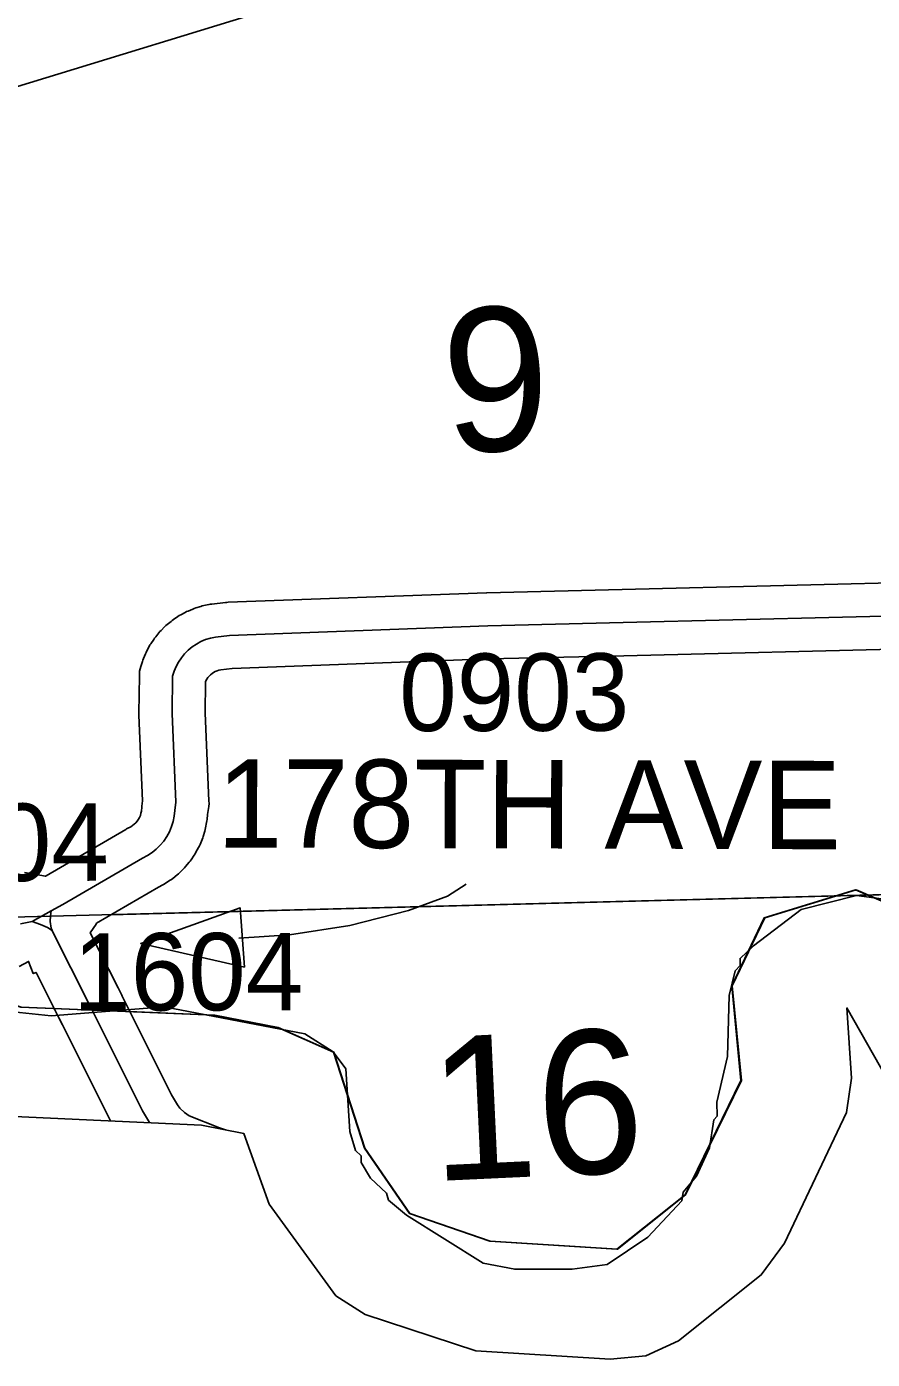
# Model space of a CAD drawing. Extents: x 128.7 to 185.5, y -21.4 to 12.6.
# Drawn here: x 142.524 to 143.289, y -15.9 to -14.694 of the extents above; entities that cross this region are included whole.
import ezdxf

# ---------------------------------------------------------------- set-up
doc = ezdxf.new("R2010")
doc.units = 0
for name, color, linetype in [('tdCoClipBndry', 7, 'Continuous'), ('tdCoCoBndry', 7, 'Continuous'), ('tdCoCoBndryPart', 7, 'Continuous'), ('tdCoHydroRiver', 7, 'Continuous'), ('tdCoPipe', 7, 'Continuous'), ('tdCoSecRdNmbr', 7, 'Continuous'), ('tdCoSecRdTxt', 7, 'Continuous'), ('tdCoSecRteBand', 7, 'Continuous'), ('tdCoSecRteCL', 7, 'Continuous'), ('tdCoSectLine', 7, 'Continuous'), ('tdCoSectLinePart', 7, 'Continuous'), ('tdCoSectNmbr', 7, 'Continuous'), ('tdCoSurfGravel', 7, 'Continuous'), ('tdCoTwpBndryShd', 7, 'Continuous')]:
    doc.layers.add(name, color=color, linetype=linetype)

msp = doc.modelspace()

# ---------------------------------------------------------------- linework, layer by layer
at = {"layer": 'tdCoClipBndry'}
msp.add_lwpolyline([(143.3464, -15.7232), (143.2664, -15.5824), (143.2705, -15.646), (143.2661, -15.677), (143.2099, -15.7954), (143.1889, -15.824), (143.1139, -15.8837), (143.0844, -15.8971), (143.0522, -15.9004), (142.9305, -15.8927), (142.8304, -15.8599), (142.8039, -15.8428), (142.7436, -15.76), (142.7205, -15.6959), (142.6822, -15.6884), (142.4998, -15.6799), (142.3662, -15.6339), (142.3336, -15.6147), (142.2159, -15.4948), (142.1973, -15.4886), (142.1403, -15.4883), (142.057, -15.455), (142.0083, -15.4125)], dxfattribs=at)
at = {"layer": 'tdCoCoBndry'}
for p, q in [((143.2747, -15.4755), (143.192, -15.5007)), ((143.192, -15.5007), (143.2747, -15.4755)), ((143.3336, -15.5008), (143.2747, -15.4755)), ((143.2747, -15.4755), (143.3336, -15.5008)), ((143.192, -15.5007), (143.1625, -15.5624)), ((143.1625, -15.5624), (143.192, -15.5007)), ((143.1625, -15.5624), (143.1709, -15.6479)), ((143.1709, -15.6479), (143.1625, -15.5624)), ((142.6943, -15.5888), (142.5191, -15.5817)), ((142.5191, -15.5817), (142.6943, -15.5888)), ((142.7518, -15.6), (142.6943, -15.5888)), ((142.6943, -15.5888), (142.7518, -15.6)), ((142.8022, -15.6225), (142.7518, -15.6)), ((142.7518, -15.6), (142.8022, -15.6225)), ((142.8302, -15.7094), (142.8022, -15.6225)), ((142.8022, -15.6225), (142.8302, -15.7094)), ((143.1709, -15.6479), (143.1204, -15.7516)), ((143.1204, -15.7516), (143.1709, -15.6479)), ((142.8709, -15.7683), (142.8302, -15.7094)), ((142.8302, -15.7094), (142.8709, -15.7683)), ((143.1204, -15.7516), (143.0587, -15.8006)), ((143.0587, -15.8006), (143.1204, -15.7516)), ((142.9437, -15.7936), (142.8709, -15.7683)), ((142.8709, -15.7683), (142.9437, -15.7936)), ((143.0587, -15.8006), (142.9437, -15.7936)), ((142.9437, -15.7936), (143.0587, -15.8006))]:
    msp.add_line(p, q, dxfattribs=at)
for points in [[(142.0142, -15.2156), (142.0534, -15.2998), (142.0842, -15.3474), (142.1094, -15.3699), (142.1627, -15.3909), (142.2101, -15.3874), (142.2706, -15.4078), (142.3995, -15.5396), (142.5187, -15.5817), (142.6939, -15.5888), (142.7514, -15.6), (142.8018, -15.6225), (142.8298, -15.7094), (142.8705, -15.7683), (142.9434, -15.7936), (143.0583, -15.8006), (143.12, -15.7516), (143.1705, -15.6479), (143.1622, -15.5624), (143.1916, -15.5007), (143.2743, -15.4755), (143.3332, -15.5008)], [(143.3336, -15.5008), (143.2747, -15.4755), (143.192, -15.5007), (143.1625, -15.5624), (143.1709, -15.6479), (143.1204, -15.7516), (143.0587, -15.8006), (142.9437, -15.7936), (142.8709, -15.7683), (142.8302, -15.7094), (142.8022, -15.6225), (142.7518, -15.6), (142.6943, -15.5888), (142.5191, -15.5817), (142.3999, -15.5396), (142.271, -15.4078), (142.2105, -15.3874), (142.1631, -15.3909), (142.1098, -15.3699), (142.0846, -15.3474), (142.0538, -15.2998), (142.0145, -15.2156)], [(143.3336, -15.5008), (143.2747, -15.4755), (143.192, -15.5007), (143.1625, -15.5624), (143.1709, -15.6479), (143.1204, -15.7516), (143.0587, -15.8006), (142.9437, -15.7936), (142.8709, -15.7683), (142.8302, -15.7094), (142.8022, -15.6225), (142.7518, -15.6), (142.6943, -15.5888), (142.5191, -15.5817), (142.3999, -15.5396), (142.271, -15.4078), (142.2105, -15.3874), (142.1631, -15.3909), (142.1098, -15.3699), (142.0846, -15.3474), (142.0538, -15.2998), (142.0145, -15.2156)], [(142.0083, -15.4125), (142.057, -15.455), (142.1403, -15.4883), (142.1973, -15.4886), (142.2159, -15.4948), (142.3336, -15.6147), (142.3662, -15.6339), (142.4998, -15.6799), (142.6822, -15.6884), (142.7205, -15.6959), (142.7436, -15.76), (142.8039, -15.8428), (142.8304, -15.8599), (142.9305, -15.8927), (143.0522, -15.9004), (143.0844, -15.8971), (143.1139, -15.8837), (143.1889, -15.824), (143.2099, -15.7954), (143.2661, -15.677), (143.2705, -15.646), (143.2664, -15.5824), (143.3464, -15.7232)]]:
    msp.add_lwpolyline(points, dxfattribs=at)
at = {"layer": 'tdCoCoBndryPart'}
for points in [[(142.0142, -15.2156), (142.0534, -15.2998), (142.0842, -15.3474), (142.1094, -15.3699), (142.1627, -15.3909), (142.2101, -15.3874), (142.2706, -15.4078), (142.3995, -15.5396), (142.5187, -15.5817), (142.5485, -15.5829)], [(142.617, -15.5857), (142.6939, -15.5888), (142.7514, -15.6), (142.8018, -15.6225), (142.8298, -15.7094), (142.8705, -15.7683), (142.9434, -15.7936), (143.0583, -15.8006), (143.12, -15.7516), (143.1705, -15.6479), (143.1622, -15.5624), (143.1916, -15.5007), (143.2743, -15.4755), (143.3332, -15.5008), (143.3822, -15.5793), (143.3918, -15.5971)]]:
    msp.add_lwpolyline(points, dxfattribs=at)
at = {"layer": 'tdCoHydroRiver'}
msp.add_lwpolyline([(142.5004, -15.5847), (142.5464, -15.5895), (142.6487, -15.5814), (142.7758, -15.6057), (142.8016, -15.6222), (142.8131, -15.6376), (142.8165, -15.6943), (142.8218, -15.7115), (142.8267, -15.7161), (142.8269, -15.7224), (142.8353, -15.7364), (142.8499, -15.7501), (142.8517, -15.7563), (142.8679, -15.77), (142.9372, -15.8135), (142.9658, -15.8189), (143.0179, -15.8188), (143.0493, -15.8146), (143.0864, -15.7897), (143.1169, -15.7571), (143.1182, -15.7492), (143.1304, -15.7346), (143.1422, -15.709), (143.1461, -15.6836), (143.1491, -15.6803), (143.1487, -15.6677), (143.1584, -15.6264), (143.1598, -15.5711), (143.1653, -15.5488), (143.1699, -15.5439), (143.1697, -15.5376), (143.182, -15.5262), (143.2251, -15.4932), (143.2752, -15.4805), (143.3021, -15.4843)], dxfattribs=at)
at = {"layer": 'tdCoPipe'}
msp.add_lwpolyline([(141.862, -14.949), (144.0814, -14.2683), (145.7745, -13.7388), (145.9312, -13.6747), (145.9234, -13.4239), (152.8711, -12.5946), (153.879, -12.0272), (155.1085, -11.9148), (156.3627, -11.7638), (158.9313, -11.5045), (162.8631, -11.1506)], dxfattribs=at)
at = {"layer": 'tdCoSecRdTxt'}
msp.add_lwpolyline([(142.7162, -15.5192), (142.7621, -15.5163), (142.8165, -15.5077), (142.8697, -15.4943), (142.9049, -15.4812), (142.9218, -15.4703)], dxfattribs=at)
msp.add_lwpolyline([(142.7213, -15.5456), (142.6273, -15.5241), (142.7174, -15.4919)], close=True, dxfattribs=at)
at = {"layer": 'tdCoSecRteBand'}
for points in [[(142.5221, -15.4598), (142.5411, -15.4632), (142.5419, -15.4628), (142.6139, -15.4208), (142.6146, -15.4204), (142.6152, -15.42), (142.6183, -15.4184), (142.62, -15.4174), (142.6215, -15.4161), (142.6229, -15.4148), (142.6242, -15.4132), (142.6253, -15.4116), (142.6262, -15.4099), (142.627, -15.4081), (142.6275, -15.4062), (142.6279, -15.4042), (142.6283, -15.4008), (142.6283, -15.4004), (142.6284, -15.3999), (142.629, -15.3948), (142.6257, -15.3173), (142.6256, -15.3164), (142.6257, -15.3155), (142.6262, -15.2817), (142.6262, -15.2775), (142.6275, -15.2734), (142.6288, -15.2689), (142.6293, -15.2675), (142.6298, -15.2662), (142.6316, -15.2619), (142.6322, -15.2606), (142.6329, -15.2593), (142.6351, -15.2552), (142.6357, -15.2539), (142.6366, -15.2527), (142.6391, -15.2488), (142.6399, -15.2476), (142.6409, -15.2465), (142.6438, -15.2429), (142.6447, -15.2417), (142.6458, -15.2407), (142.649, -15.2374), (142.6501, -15.2364), (142.6512, -15.2355), (142.6548, -15.2325), (142.6559, -15.2316), (142.6571, -15.2308), (142.661, -15.2282), (142.6622, -15.2273), (142.6635, -15.2266), (142.6676, -15.2244), (142.6688, -15.2237), (142.6702, -15.2232), (142.6745, -15.2214), (142.6758, -15.2208), (142.6772, -15.2204), (142.6816, -15.219), (142.683, -15.2185), (142.6845, -15.2182), (142.689, -15.2173), (142.6903, -15.217), (142.6916, -15.2169), (142.7042, -15.2154), (142.7054, -15.2153), (142.7066, -15.2152), (142.9404, -15.2066), (142.9406, -15.2066), (142.9407, -15.2066), (143.0631, -15.2036), (143.3557, -15.1964)], [(143.3326, -15.257), (143.0645, -15.2636), (143.0645, -15.2636), (143.0645, -15.2636), (142.9424, -15.2665), (142.71, -15.2751), (142.6999, -15.2763), (142.6981, -15.2767), (142.6964, -15.2772), (142.6948, -15.2779), (142.6933, -15.2787), (142.6919, -15.2797), (142.6905, -15.2808), (142.6893, -15.282), (142.6882, -15.2834), (142.6873, -15.2848), (142.6864, -15.2863), (142.6861, -15.2872), (142.6857, -15.3155), (142.6891, -15.3948), (142.6892, -15.3974), (142.6889, -15.4), (142.6879, -15.4072), (142.6875, -15.4117), (142.6873, -15.4131), (142.687, -15.4146), (142.6861, -15.4195), (142.6858, -15.4209), (142.6853, -15.4223), (142.6839, -15.4271), (142.6834, -15.4285), (142.6829, -15.4299), (142.681, -15.4345), (142.6804, -15.4358), (142.6797, -15.4371), (142.6773, -15.4415), (142.6766, -15.4428), (142.6758, -15.4441), (142.673, -15.4482), (142.6721, -15.4494), (142.6712, -15.4505), (142.668, -15.4543), (142.6671, -15.4555), (142.666, -15.4565), (142.6625, -15.46), (142.6614, -15.461), (142.6602, -15.462), (142.6564, -15.4651), (142.6552, -15.466), (142.6539, -15.4668), (142.6498, -15.4695), (142.6485, -15.4703), (142.6472, -15.471), (142.6435, -15.473), (142.5874, -15.5057), (142.5871, -15.5062), (142.5871, -15.5063), (142.5869, -15.5065), (142.5817, -15.5145), (142.6068, -15.5641), (142.6069, -15.5642), (142.6069, -15.5643), (142.6103, -15.5709), (142.6106, -15.5717), (142.6552, -15.6611), (142.6607, -15.6702), (142.6627, -15.673), (142.6671, -15.6771), (142.6713, -15.68), (142.6987, -15.6908), (142.7041, -15.6926)], [(142.5999, -15.6845), (142.5569, -15.5984), (142.5566, -15.5977), (142.5533, -15.5912), (142.5326, -15.5503), (142.5301, -15.5513), (142.5258, -15.5403), (142.5174, -15.5449)]]:
    msp.add_lwpolyline(points, dxfattribs=at)
at = {"layer": 'tdCoSecRteCL'}
msp.add_line((142.5291, -15.5041), (142.5464, -15.4946), dxfattribs=at)
for points in [[(142.5464, -15.4946), (142.5568, -15.4888), (142.629, -15.4467), (142.6334, -15.4444), (142.6376, -15.4417), (142.6414, -15.4386), (142.645, -15.4351), (142.6481, -15.4313), (142.6509, -15.4272), (142.6533, -15.4229), (142.6552, -15.4183), (142.6567, -15.4136), (142.6576, -15.4087), (142.6581, -15.4038), (142.6591, -15.3961), (142.6557, -15.316), (142.6562, -15.2822), (142.6575, -15.2777), (142.6593, -15.2734), (142.6615, -15.2693), (142.6641, -15.2655), (142.667, -15.2619), (142.6703, -15.2586), (142.6739, -15.2556), (142.6777, -15.253), (142.6818, -15.2508), (142.6861, -15.249), (142.6906, -15.2476), (142.6951, -15.2467), (142.7077, -15.2452), (142.9415, -15.2366), (143.0638, -15.2336), (143.3618, -15.2262)], [(142.5464, -15.4946), (142.5456, -15.499), (142.5453, -15.5042), (142.5463, -15.5101), (142.5472, -15.5124)], [(142.5291, -15.5041), (142.5185, -15.5064)], [(142.5472, -15.5124), (142.5429, -15.5096), (142.5367, -15.5069), (142.5291, -15.5041)], [(142.6353, -15.6862), (142.6289, -15.6756), (142.5838, -15.5851), (142.5834, -15.5843), (142.5801, -15.5777), (142.548, -15.5145), (142.5472, -15.5124)]]:
    msp.add_lwpolyline(points, dxfattribs=at)
at = {"layer": 'tdCoSectLine'}
msp.add_lwpolyline([(142.4174, -15.5027), (143.4179, -15.4768)], dxfattribs=at)
at = {"layer": 'tdCoSectLinePart'}
msp.add_lwpolyline([(142.6001, -15.498), (143.3881, -15.4776)], dxfattribs=at)
at = {"layer": 'tdCoSurfGravel'}
msp.add_line((142.5834, -15.5843), (142.5838, -15.5851), dxfattribs=at)
for points in [[(142.5291, -15.5041), (142.5464, -15.4946), (142.5568, -15.4888), (142.629, -15.4467), (142.6334, -15.4444), (142.6376, -15.4417), (142.6414, -15.4386), (142.645, -15.4351), (142.6481, -15.4313), (142.6509, -15.4272), (142.6533, -15.4229), (142.6552, -15.4183), (142.6567, -15.4136), (142.6576, -15.4087), (142.6581, -15.4038), (142.6591, -15.3961), (142.6557, -15.316), (142.6562, -15.2822), (142.6575, -15.2777), (142.6593, -15.2734), (142.6615, -15.2693), (142.6641, -15.2655), (142.667, -15.2619), (142.6703, -15.2586), (142.6739, -15.2556), (142.6777, -15.253), (142.6818, -15.2508), (142.6861, -15.249), (142.6906, -15.2476), (142.6951, -15.2467), (142.7077, -15.2452), (142.9415, -15.2366), (143.0638, -15.2336), (143.3618, -15.2262)], [(142.5464, -15.4946), (142.5456, -15.499), (142.5453, -15.5042), (142.5463, -15.5101), (142.5472, -15.5124)], [(142.5834, -15.5843), (142.5801, -15.5777), (142.548, -15.5145), (142.5472, -15.5124), (142.5429, -15.5096), (142.5367, -15.5069), (142.5291, -15.5041), (142.5185, -15.5064)], [(142.5838, -15.5851), (142.5838, -15.5851), (142.6289, -15.6756), (142.6353, -15.6862)]]:
    msp.add_lwpolyline(points, dxfattribs=at)
at = {"layer": 'tdCoTwpBndryShd'}
msp.add_lwpolyline([(142.0142, -15.2156), (142.0534, -15.2998), (142.0842, -15.3474), (142.1094, -15.3699), (142.1627, -15.3909), (142.2101, -15.3874), (142.2706, -15.4078), (142.3995, -15.5396), (142.5187, -15.5817), (142.6939, -15.5888), (142.7514, -15.6), (142.8018, -15.6225), (142.8298, -15.7094), (142.8705, -15.7683), (142.9434, -15.7936), (143.0583, -15.8006), (143.12, -15.7516), (143.1705, -15.6479), (143.1622, -15.5624), (143.1916, -15.5007), (143.2743, -15.4755), (143.3332, -15.5008)], dxfattribs=at)

# ---------------------------------------------------------------- texts
at = {"layer": 'tdCoSecRdNmbr'}
for s, rotation, p in [('0903', 0.1082, (142.8613, -15.3318)), ('0904', 0.1078, (142.3903, -15.4677)), ('1604', 0.1079, (142.5662, -15.5848))]:
    msp.add_text(s, height=0.07, rotation=rotation, dxfattribs=at).set_placement(p)
at = {"layer": 'tdCoSecRdTxt'}
msp.add_text('178TH AVE', height=0.08, rotation=359.837, dxfattribs=at).set_placement((142.6962, -15.4372))
at = {"layer": 'tdCoSectNmbr'}
for s, p in [('9', (142.9034, -15.0804)), ('16', (142.8916, -15.7392))]:
    msp.add_text(s, height=0.13, rotation=2.6605, dxfattribs=at).set_placement(p)

doc.saveas('drawing.dxf')
